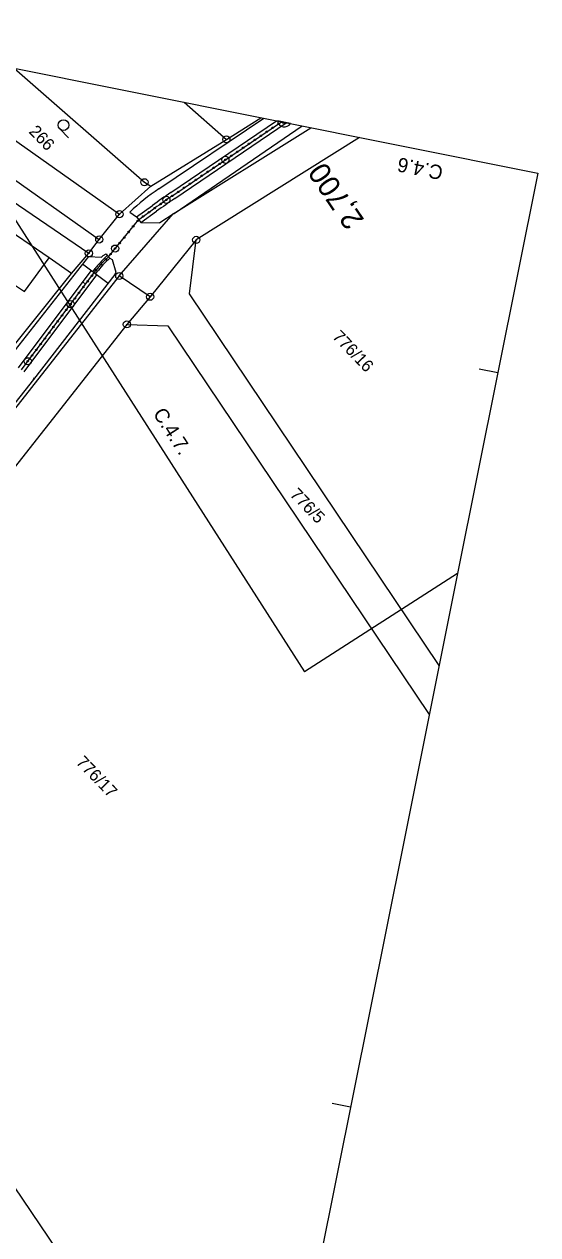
# Model space of a CAD drawing. Extents: x -548552 to -543113, y -1131925 to -1123599.
# Drawn here: x -547689 to -547617.1, y -1129155.2 to -1128985.5 of the extents above; entities that cross this region are included whole.
import ezdxf

# ---------------------------------------------------------------- set-up
doc = ezdxf.new("R2010")
doc.units = 0
for name, color, linetype in [('Hranice parcel', 7, 'Continuous'), ('HRANY', 7, 'Continuous'), ('Parcelní čísla', 7, 'Continuous'), ('Profile', 7, 'Continuous'), ('PROFILY NÁVRH', 7, 'Continuous'), ('STANIČENÍ', 7, 'Continuous'), ('SVAHY', 7, 'Continuous'), ('Značky bodu BP', 7, 'Continuous'), ('Značky kultur', 7, 'Continuous')]:
    doc.layers.add(name, color=color, linetype=linetype)

msp = doc.modelspace()

# ---------------------------------------------------------------- linework, layer by layer
at = {"layer": 'Hranice parcel'}
for p, q in [((-547721.22, -1128985.49), (-547678.52, -1129015.66)), ((-547724.98, -1128986.87), (-547679.98, -1129017.6)), ((-547699.23, -1128995.47), (-547675.69, -1129012.12)), ((-547666.64, -1128996.43), (-547660.7, -1129001.63)), ((-547660.7, -1129001.63), (-547655.88, -1128998.59)), ((-547671.3, -1129008.2), (-547660.7, -1129001.63)), ((-547642.05, -1129001.36), (-547664.93, -1129015.72)), ((-547675.69, -1129012.12), (-547671.3, -1129008.2)), ((-547685.55, -1129018.23), (-547694.52, -1129012.11)), ((-547678.52, -1129015.66), (-547675.69, -1129012.12)), ((-547679.98, -1129017.6), (-547678.52, -1129015.66)), ((-547664.93, -1129015.72), (-547671.39, -1129023.69)), ((-547682.43, -1129020.42), (-547679.98, -1129017.6)), ((-547682.43, -1129020.42), (-547685.55, -1129018.23)), ((-547706.25, -1129050.21), (-547682.43, -1129020.42)), ((-547671.39, -1129023.69), (-547675.72, -1129020.78)), ((-547671.39, -1129023.69), (-547674.65, -1129027.56)), ((-547724.9, -1129097.59), (-547655.8, -1129199.66))]:
    msp.add_line(p, q, dxfattribs=at)
for points in [[(-547690.47, -1128991.65), (-547672.19, -1129007.64), (-547671.3, -1129008.2)], [(-547675.72, -1129020.78), (-547668.14, -1129012.09), (-547648.86, -1128999.99)], [(-547694.52, -1129012.11), (-547697.98, -1129016.99), (-547698.71, -1129018.03), (-547696.82, -1129019.37), (-547696.05, -1129018.27), (-547688.99, -1129022.97), (-547685.55, -1129018.23)], [(-547630.88, -1129075.36), (-547665.86, -1129023.26), (-547664.93, -1129015.72)], [(-547675.72, -1129020.78), (-547713.18, -1129068.36), (-547721.57, -1129079.96), (-547727.39, -1129089.64), (-547732.11, -1129102.62), (-547738.39, -1129128.64), (-547747.12, -1129165.48), (-547749.7, -1129183), (-547751.49, -1129202.7), (-547757.46, -1129286.78), (-547757.35, -1129312.54), (-547756.4, -1129330.41), (-547751.86, -1129378.05), (-547750.3, -1129418.74), (-547749.18, -1129437.34)], [(-547674.65, -1129027.56), (-547709.21, -1129071.45), (-547717.13, -1129082.53), (-547722.76, -1129091.85), (-547724.9, -1129097.59)], [(-547674.65, -1129027.56), (-547668.89, -1129027.77), (-547632.26, -1129082.24)]]:
    msp.add_lwpolyline(points, dxfattribs=at)
at = {"layer": 'HRANY'}
for p, q in [((-547674.25, -1129011.83), (-547673.28, -1129012.48)), ((-547673.28, -1129012.48), (-547672.69, -1129013.29)), ((-547672.69, -1129013.29), (-547670.04, -1129013.34)), ((-547677.56, -1129017.69), (-547677.43, -1129017.93)), ((-547679.48, -1129020.12), (-547679.05, -1129020.52)), ((-547680.83, -1129021.59), (-547680.39, -1129021.99))]:
    msp.add_line(p, q, dxfattribs=at)
at = {"layer": 'Profile'}
for p, q in [((-547622.66, -1129034.35), (-547625.25, -1129033.83)), ((-547628.3, -1129062.5), (-547635.88, -1129100.31)), ((-547635.88, -1129100.31), (-547658.99, -1129215.59)), ((-547643.3, -1129137.3), (-547645.88, -1129136.78))]:
    msp.add_line(p, q, dxfattribs=at)
at = {"layer": 'PROFILY NÁVRH'}
for p, q in [((-547670.15, -1129008.55), (-547655.47, -1128998.67)), ((-547668.5, -1129009.09), (-547653.67, -1128999.03)), ((-547667.93, -1129009.91), (-547652.3, -1128999.3)), ((-547668.03, -1129012.01), (-547650.07, -1128999.75)), ((-547673.28, -1129012.48), (-547671.07, -1129010.88)), ((-547672.69, -1129013.29), (-547670.48, -1129011.69)), ((-547668.03, -1129012.01), (-547670.04, -1129013.34)), ((-547678.19, -1129018.12), (-547677.99, -1129017.93)), ((-547678.1, -1129018.59), (-547677.43, -1129017.93)), ((-547677.99, -1129017.93), (-547677.56, -1129017.69)), ((-547677.06, -1129018.27), (-547677.43, -1129017.93)), ((-547680.03, -1129018.03), (-547691.35, -1129032.42)), ((-547677.29, -1129021.81), (-547680.88, -1129019.11)), ((-547680.03, -1129018.03), (-547678.19, -1129018.12)), ((-547677.75, -1129018.95), (-547677.06, -1129018.27)), ((-547677.06, -1129018.27), (-547676.72, -1129018.47)), ((-547676.72, -1129018.47), (-547676.21, -1129020.23)), ((-547689.84, -1129033.63), (-547679.64, -1129020.04)), ((-547689.04, -1129034.23), (-547678.84, -1129020.64)), ((-547676.32, -1129020.57), (-547687.75, -1129035.27)), ((-547679.44, -1129020.19), (-547679.1, -1129019.74)), ((-547679.04, -1129020.49), (-547678.7, -1129020.04)), ((-547676.21, -1129020.23), (-547676.32, -1129020.57)), ((-547687.75, -1129035.27), (-547702.08, -1129053.39))]:
    msp.add_line(p, q, dxfattribs=at)
msp.add_arc((-547652.26, -1129035.12), 32.03, 123.956, 133.3592, dxfattribs=at)
for centre, major_axis, ratio, start_param, end_param in [((-547616.96, -1129085.32), (-82.69, -57.12), 0.915595, 4.703161, 4.734399), ((-547616.96, -1129085.32), (-81.87, -56.55), 0.914747, 4.703161, 4.734399), ((-547670.91, -1129025.89), (-3.72, -9.55), 0.999251, 4.292048, 4.440187), ((-547670.91, -1129025.89), (-3.54, -9.08), 0.999212, 4.292048, 4.440187)]:
    msp.add_ellipse(centre, major_axis=major_axis, ratio=ratio, start_param=start_param, end_param=end_param, dxfattribs=at)
at = {"layer": 'STANIČENÍ'}
for p, q in [((-547668.21, -1129009.5), (-547652.98, -1128999.17)), ((-547651.72, -1128999.42), (-547653.55, -1128999.05)), ((-547652.3, -1128999.3), (-547652.97, -1128999.17)), ((-547677.24, -1129018.1), (-547672.99, -1129012.88)), ((-547672.99, -1129012.88), (-547670.77, -1129011.29)), ((-547677.93, -1129018.77), (-547677.24, -1129018.1)), ((-547689.44, -1129033.93), (-547678.9, -1129019.89)), ((-547687.75, -1129035.27), (-547687.58, -1129035.05))]:
    msp.add_line(p, q, dxfattribs=at)
for centre, radius in [((-547655.87, -1129001.13), 0.1), ((-547655.04, -1129000.56), 0.1), ((-547654.22, -1129000), 0.1), ((-547653.39, -1128999.44), 0.1), ((-547658.35, -1129002.81), 0.1), ((-547657.53, -1129002.25), 0.1), ((-547656.7, -1129001.69), 0.1), ((-547660.84, -1129004.49), 0.5), ((-547660.84, -1129004.49), 0.1), ((-547660.01, -1129003.93), 0.1), ((-547659.18, -1129003.37), 0.1), ((-547663.32, -1129006.18), 0.1), ((-547662.49, -1129005.62), 0.1), ((-547661.66, -1129005.06), 0.1), ((-547665.8, -1129007.86), 0.1), ((-547664.97, -1129007.3), 0.1), ((-547664.15, -1129006.74), 0.1), ((-547668.28, -1129009.55), 0.1), ((-547667.46, -1129008.99), 0.1), ((-547666.63, -1129008.42), 0.1), ((-547670.74, -1129011.27), 0.1), ((-547669.93, -1129010.69), 0.1), ((-547669.11, -1129010.11), 0.5), ((-547669.11, -1129010.11), 0.1), ((-547672.37, -1129012.44), 0.1), ((-547671.55, -1129011.85), 0.1), ((-547674.4, -1129014.61), 0.1), ((-547673.77, -1129013.84), 0.1), ((-547673.13, -1129013.06), 0.1), ((-547675.66, -1129016.16), 0.1), ((-547675.03, -1129015.39), 0.1), ((-547676.93, -1129017.71), 0.1), ((-547676.3, -1129016.94), 0.5), ((-547676.3, -1129016.94), 0.1), ((-547678.3, -1129019.16), 0.1), ((-547677.6, -1129018.45), 0.1), ((-547679.54, -1129020.74), 0.1), ((-547678.94, -1129019.94), 0.1), ((-547681.34, -1129023.13), 0.1), ((-547680.74, -1129022.33), 0.1), ((-547680.14, -1129021.53), 0.1), ((-547682.54, -1129024.73), 0.5), ((-547682.54, -1129024.73), 0.1), ((-547681.94, -1129023.93), 0.1), ((-547683.74, -1129026.33), 0.1), ((-547683.14, -1129025.53), 0.1), ((-547684.94, -1129027.93), 0.1), ((-547684.34, -1129027.13), 0.1), ((-547686.14, -1129029.53), 0.1), ((-547685.54, -1129028.73), 0.1), ((-547687.34, -1129031.13), 0.1), ((-547686.74, -1129030.33), 0.1), ((-547688.54, -1129032.73), 0.5), ((-547688.54, -1129032.73), 0.1), ((-547687.94, -1129031.93), 0.1)]:
    msp.add_circle(centre, radius, dxfattribs=at)
for radius, start, end in [(1, 189.9582, 327.3726), (0.5, 215.2321, 302.0987)]:
    msp.add_arc((-547652.56, -1128998.88), radius, start, end, dxfattribs=at)
for centre, major_axis, ratio, start_param, end_param in [((-547616.96, -1129085.32), (-82.28, -56.83), 0.915173, 4.703161, 4.734399), ((-547670.91, -1129025.89), (-3.63, -9.32), 0.999232, 4.292048, 4.440187)]:
    msp.add_ellipse(centre, major_axis=major_axis, ratio=ratio, start_param=start_param, end_param=end_param, dxfattribs=at)
at = {"layer": 'SVAHY'}
for p, q in [((-547705.95, -1128988.55), (-547617.05, -1129006.37)), ((-547705.95, -1128988.55), (-547649.75, -1129076.24)), ((-547617.05, -1129006.37), (-547628.3, -1129062.5)), ((-547628.3, -1129062.5), (-547649.75, -1129076.24))]:
    msp.add_line(p, q, dxfattribs=at)
at = {"layer": 'Značky bodu BP'}
for centre, radius in [((-547660.7, -1129001.63), 0.5), ((-547660.7, -1129001.63), 0.0303), ((-547672.19, -1129007.64), 0.5), ((-547672.19, -1129007.64), 0.0303), ((-547675.69, -1129012.12), 0.5), ((-547675.69, -1129012.12), 0.0303), ((-547678.52, -1129015.66), 0.5), ((-547678.52, -1129015.66), 0.0303), ((-547664.93, -1129015.72), 0.5), ((-547664.93, -1129015.72), 0.0303), ((-547679.98, -1129017.6), 0.5), ((-547679.98, -1129017.6), 0.0303), ((-547675.72, -1129020.78), 0.5), ((-547675.72, -1129020.78), 0.0303), ((-547671.39, -1129023.69), 0.5), ((-547671.39, -1129023.69), 0.0303), ((-547674.65, -1129027.56), 0.5), ((-547674.65, -1129027.56), 0.0303)]:
    msp.add_circle(centre, radius, dxfattribs=at)
at = {"layer": 'Značky kultur'}
msp.add_line((-547684.07, -1129000.15), (-547682.85, -1129001.41), dxfattribs=at)
msp.add_circle((-547683.53, -1128999.63), 0.75, dxfattribs=at)

# ---------------------------------------------------------------- texts
at = {"layer": 'Parcelní čísla'}
for s, p in [('266', (-547688.48, -1129000.63)), ('776/16', (-547645.95, -1129029.39)), ('776/5', (-547651.89, -1129051.51)), ('776/17', (-547681.88, -1129089.04))]:
    msp.add_text(s, height=1.7, rotation=313.9858, dxfattribs=at).set_placement(p)
at = {"layer": 'Profile'}
for s, rotation, p in [('C.4.6', 168.6654, (-547630.21, -1129005.39)), ('C.4.7.', 302.6512, (-547671.06, -1129040.06))]:
    msp.add_text(s, height=2, rotation=rotation, dxfattribs=at).set_placement(p)
at = {"layer": 'STANIČENÍ'}
msp.add_text('2,700', height=3, rotation=124.1498, dxfattribs=at).set_placement((-547641.3, -1129012.91))

doc.saveas('drawing.dxf')
